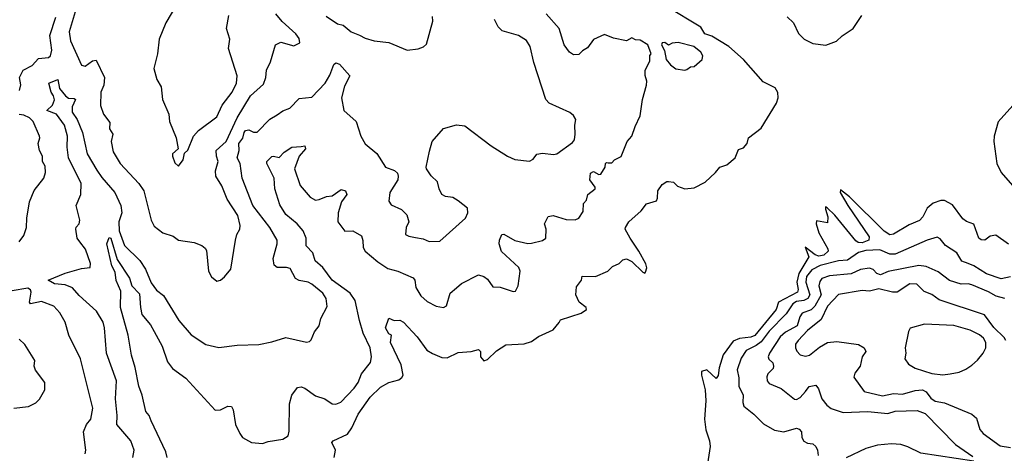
# Model space of a CAD drawing. Extents: x 1690054 to 1842981, y 782881 to 914114.
# Tile 275 of 656: x 1733166 to 1738552, y 876787 to 879163. Entities that reach past the tile are written whole.
import ezdxf

# ---------------------------------------------------------------- set-up
doc = ezdxf.new("R2010")
doc.units = 0

msp = doc.modelspace()

# ---------------------------------------------------------------- linework, layer by layer
at = {"layer": '0CON10XD'}
for points in [[(1734042.6, 879277.4), (1733965.4, 879144.6), (1733929.6, 879055), (1733920.7, 878975), (1733900.6, 878895), (1733917.1, 878835), (1733940, 878795), (1733948.2, 878725), (1733981.4, 878645), (1733986, 878605), (1734021.2, 878515), (1734032.5, 878455), (1734002.7, 878427.3), (1734001.2, 878415), (1734015, 878377.5), (1734035, 878360)], [(1736972.5, 878325), (1736995, 878354.2), (1737035, 878367.5), (1737078.8, 878405), (1737098, 878452), (1737125, 878460), (1737145.7, 878485), (1737153.3, 878515), (1737222, 878568), (1737306.5, 878705), (1737315.5, 878735), (1737313.8, 878763.8), (1737299.1, 878789.1), (1737232.2, 878822.2), (1737125.4, 878945), (1737045.5, 879015), (1736951.9, 879071.9), (1736914.4, 879084.4), (1736891, 879121), (1736704.2, 879234.2)], [(1733164.6, 878775.4), (1733171.8, 878805), (1733165.5, 878845), (1733185, 878885.8), (1733235, 878911.9), (1733269.6, 878950.4), (1733324.5, 878955.5), (1733335, 878963.8), (1733341.8, 878995), (1733331.8, 879075), (1733363.1, 879176.9)], [(1733468.9, 879205), (1733436.8, 879095), (1733443.3, 879046.7), (1733505, 878914), (1733525, 878908.6), (1733565, 878936.9), (1733585, 878940.8), (1733629.5, 878845), (1733625.5, 878804.5), (1733610, 878765), (1733608.3, 878691.7), (1733624.4, 878645), (1733659.7, 878599.7), (1733658, 878565), (1733676, 878535), (1733665.7, 878495), (1733677.9, 878437.9), (1733716.5, 878375), (1733817.1, 878265), (1733845.3, 878225.3), (1733884.4, 878064.4), (1733901.7, 878031.7), (1733950, 877995), (1734005, 877977.5), (1734035, 877955.6), (1734121.3, 877941.3), (1734163.3, 877925), (1734181.2, 877911.2), (1734187.3, 877897.3), (1734198, 877785), (1734215, 877753.8), (1734245, 877730), (1734265, 877736.2), (1734286.8, 877753.2), (1734320.8, 877795), (1734346.5, 877955), (1734353.8, 877986.2), (1734370.6, 878015), (1734372.5, 878035), (1734359.3, 878089.3), (1734300.2, 878180.2), (1734271.7, 878251.7), (1734239.6, 878305), (1734237.7, 878335), (1734252.4, 878385), (1734242.5, 878415), (1734240.4, 878445), (1734295, 878495.4), (1734355, 878625.6), (1734428.5, 878745), (1734500, 878810), (1734512.9, 878845), (1734516.2, 878885), (1734538.1, 878931.9), (1734565, 879024), (1734595, 879039.2), (1734665, 879020), (1734698.8, 879035), (1734695, 879058.8), (1734676.5, 879085), (1734602.7, 879152.7), (1734567.9, 879195)], [(1734035, 878360), (1734060, 878395), (1734068.3, 878431.7), (1734085, 878447.5), (1734116.4, 878523.6), (1734144.6, 878555.4), (1734245, 878629.4), (1734273.9, 878695), (1734329.1, 878765), (1734352, 878815), (1734355.3, 878855), (1734307.9, 879005), (1734315.3, 879055), (1734297.9, 879115), (1734310, 879185)], [(1734705, 878467.9), (1734725, 878470.6), (1734729.2, 878455), (1734694.7, 878415.3), (1734669.2, 878345), (1734700, 878255), (1734755, 878189.6), (1734784.7, 878174.7), (1734805, 878176.7), (1734845, 878193.6), (1734875, 878196.7), (1734925, 878232.5), (1734947.5, 878225), (1734955.5, 878205), (1734926.2, 878163.8), (1734908.7, 878105), (1734906.4, 878055), (1734944.6, 878004.6), (1734988.8, 878005), (1735035, 877978), (1735042.9, 877952.9), (1735044.7, 877914.7), (1735055.5, 877895), (1735125, 877835.2), (1735179.5, 877799.5), (1735235.2, 877785.2), (1735318.4, 877748.4), (1735327.5, 877735), (1735332.1, 877695), (1735359.6, 877649.6), (1735395, 877618.9), (1735445, 877594), (1735485, 877586), (1735501.2, 877595), (1735520, 877665), (1735555.7, 877694.3), (1735582.6, 877717.4), (1735675, 877765.6), (1735705, 877755.7), (1735725, 877740.8), (1735755, 877700), (1735795, 877697.5), (1735865, 877674), (1735877.5, 877675), (1735893.3, 877705), (1735903.8, 877785), (1735895.7, 877805), (1735802.4, 877892.4), (1735789.4, 877935), (1735790.8, 877955), (1735803.8, 877985), (1735815, 877988), (1735875, 877952.2), (1735945, 877936.4), (1735965, 877937.5), (1736026.5, 877953.5), (1736044.4, 877965.6), (1736045.4, 878015.4), (1736036.7, 878045), (1736057.5, 878085), (1736085, 878090), (1736155, 878068.5), (1736205, 878066.2), (1736225, 878074.5), (1736248.3, 878111.7), (1736250, 878155), (1736265.6, 878174.4), (1736274, 878205), (1736314.2, 878235), (1736314.2, 878245), (1736284.1, 878285), (1736288.2, 878321.8), (1736305, 878331.6), (1736334.3, 878314.3), (1736344.5, 878315.5), (1736369.1, 878355), (1736370, 878375), (1736375, 878380.6), (1736385, 878379.1), (1736405, 878378.6), (1736418.8, 878395), (1736456.2, 878413.8), (1736488.6, 878495), (1736514.4, 878525), (1736532.1, 878577.9), (1736560.8, 878635), (1736572.5, 878725), (1736593.9, 878803.9), (1736596, 878826), (1736587, 878857), (1736586.7, 878885), (1736613.3, 878935), (1736613.6, 878966.4), (1736620, 878975), (1736602.5, 879025), (1736559.5, 879049.5), (1736535, 879051.2), (1736515, 879063.3), (1736485, 879046.2), (1736415, 879060.8), (1736365, 879080.5), (1736305, 879054.5), (1736272.2, 879007.8), (1736245, 878992.5), (1736225, 878972.5), (1736195, 878970), (1736172.9, 878985), (1736145, 879024.2), (1736116.7, 879115), (1736046.7, 879195)], [(1734841.8, 879181.8), (1734905, 879140), (1734935, 879131.8), (1734979.2, 879095), (1735025, 879076.9), (1735055, 879060.8), (1735105, 879046.2), (1735185, 879036.7), (1735285, 878996.2), (1735345, 879003.3), (1735375, 879013.8), (1735391.7, 879028.3), (1735426.1, 879153.9), (1735425, 879180)], [(1736204, 878535), (1736202.5, 878585), (1736208.8, 878615), (1736195, 878637.5), (1736175, 878653.3), (1736062.5, 878705), (1736043.3, 878725), (1735977.7, 878927.7), (1735958.6, 879015), (1735938.7, 879048.7), (1735895, 879076), (1735805, 879101.9), (1735783.6, 879123.6), (1735763, 879163)], [(1737365, 879178.9), (1737399.5, 879145), (1737426.6, 879086.6), (1737457.1, 879055), (1737505, 879031.5), (1737575, 879022.2), (1737633.8, 879045), (1737665, 879074.2), (1737725, 879114.2), (1737772.5, 879185)], [(1736805, 878886.2), (1736815, 878890), (1736835, 878903.3), (1736855, 878906.7), (1736900, 878945), (1736902, 878965), (1736892, 878985), (1736853.3, 879015), (1736767.9, 879037.9), (1736735.9, 879034.1), (1736715, 879023.3), (1736695, 879036.7), (1736680, 879035), (1736677.5, 879025), (1736693.9, 878993.9), (1736702, 878945), (1736726, 878915), (1736755, 878892.9), (1736805, 878886.2)], [(1733785.6, 876765), (1733792.2, 876805), (1733773.3, 876855), (1733696.8, 876945), (1733699.6, 876995), (1733689.4, 877085), (1733696, 877185), (1733641.1, 877335), (1733630, 877475), (1733622.7, 877505), (1733586.5, 877565), (1733491.8, 877651.8), (1733455, 877694.1), (1733415, 877710), (1733355.8, 877715), (1733322, 877735), (1733415, 877774.7), (1733505, 877798.9), (1733552.5, 877805), (1733553.8, 877826.2), (1733526.5, 877905), (1733494.7, 877944.7), (1733480.9, 877965), (1733472.5, 878015), (1733474.2, 878025.8), (1733491.2, 878045), (1733495.7, 878064.3), (1733474.3, 878145), (1733500, 878205), (1733501.8, 878265), (1733433.9, 878405), (1733425.6, 878465), (1733426.8, 878525), (1733410.4, 878585), (1733368.2, 878645), (1733314.2, 878665), (1733346.2, 878695), (1733357.4, 878722.6), (1733351.9, 878745), (1733338.6, 878765), (1733326.1, 878815), (1733375, 878834.5), (1733384.7, 878785), (1733416.9, 878745), (1733432.9, 878732.9), (1733465, 878730.8), (1733471.2, 878725), (1733452.8, 878685), (1733453, 878655), (1733480.7, 878615), (1733510, 878545), (1733535, 878427.7), (1733588.8, 878338.8), (1733615, 878297.6), (1733686.2, 878215), (1733718.5, 878145), (1733724.2, 878105), (1733709.2, 878055), (1733709.8, 878005), (1733739.5, 877925), (1733823.7, 877843.7), (1733854.7, 877795), (1733885, 877721.4), (1733915, 877680), (1733952.3, 877652.3), (1734037.1, 877515), (1734105, 877435.7), (1734185, 877382.9), (1734255, 877367.5), (1734355, 877380), (1734475, 877382.9), (1734545, 877397.1), (1734621.7, 877421.7), (1734735, 877396), (1734751.2, 877398.8), (1734760.3, 877409.7), (1734777.9, 877452.1), (1734804.2, 877485), (1734812.9, 877525), (1734848.8, 877591.2), (1734842.2, 877635), (1734824.4, 877665), (1734765, 877713.5), (1734744, 877724), (1734695, 877733.9), (1734675.3, 877745.3), (1734645, 877798.9), (1734625, 877805.4), (1734575.4, 877805.4), (1734558.5, 877818.5), (1734552.1, 877855), (1734574.5, 877935), (1734574.5, 877955), (1734535, 878024.4), (1734441.9, 878145), (1734382.8, 878295), (1734371.3, 878375), (1734354.8, 878405), (1734365.9, 878445), (1734364.1, 878485), (1734386.6, 878513.4), (1734393.6, 878545), (1734401.8, 878555), (1734419.8, 878559.8), (1734445, 878545.6), (1734465, 878546.7), (1734535, 878616.9), (1734575, 878641.5), (1734605, 878663.3), (1734643.1, 878676.9), (1734695, 878730), (1734765, 878738.9), (1734837.3, 878815), (1734862.3, 878857.7), (1734885, 878916.2), (1734895, 878925.8), (1734915, 878919.2), (1734972, 878855), (1734941.9, 878798.1), (1734926.8, 878735), (1734938.9, 878665), (1735006.9, 878605), (1735031.4, 878525), (1735055, 878482), (1735119.4, 878429.4), (1735166.7, 878355), (1735215.6, 878335.6), (1735232.1, 878322.1), (1735237.1, 878305), (1735234.3, 878285), (1735190.5, 878215), (1735185, 878167.5), (1735197.6, 878147.6), (1735255, 878121.9), (1735284.3, 878094.3), (1735294.2, 878055), (1735279.4, 878025), (1735276, 877986), (1735295, 877976), (1735330.6, 877969.4), (1735372.6, 877962.6), (1735406.6, 877946.6), (1735465, 877949.3), (1735604, 878075), (1735618.1, 878105), (1735615, 878129.4), (1735565, 878170), (1735535, 878188.2), (1735494.6, 878194.6), (1735475.6, 878205.6), (1735460, 878235), (1735451.2, 878275), (1735417.6, 878307.6), (1735391.2, 878345), (1735388.8, 878355), (1735407, 878443), (1735423.1, 878495), (1735485, 878566), (1735555, 878587.1), (1735600.9, 878580.9), (1735745, 878471.2), (1735834.3, 878414.3), (1735875, 878396.2), (1735955, 878387.5), (1735975, 878397.5), (1735995, 878426.2), (1736025, 878432), (1736085.7, 878424.3), (1736105, 878428), (1736189.7, 878490.3), (1736200, 878505), (1736204, 878535)], [(1738615, 878711.2), (1738518, 878602), (1738496.3, 878525), (1738493.7, 878495), (1738511.6, 878375), (1738534.8, 878324.8), (1738596.7, 878255)], [(1733163.8, 877946.2), (1733188.9, 877981.1), (1733203.1, 878025), (1733204.7, 878075), (1733220.3, 878165), (1733245, 878227.1), (1733298.9, 878295), (1733306.9, 878325), (1733305, 878360), (1733290.8, 878385), (1733291.2, 878415), (1733274, 878445), (1733266.7, 878485), (1733276.7, 878515), (1733273.8, 878525), (1733240, 878605), (1733220.6, 878625), (1733189.5, 878639.5), (1733162.8, 878642.8)], [(1733973.4, 876765), (1733966.2, 876795), (1733885.4, 876965), (1733874, 876994), (1733855.6, 877015.6), (1733835.6, 877105), (1733817.5, 877155), (1733798, 877258), (1733777.3, 877325), (1733758.6, 877435), (1733717.1, 877585), (1733720, 877675), (1733694.5, 877734.5), (1733689.1, 877779.1), (1733670.6, 877815), (1733643.1, 877935), (1733655, 877968.8), (1733665, 877965.8), (1733699.3, 877849.3), (1733767.3, 877747.3), (1733780, 877705), (1733821.2, 877661.2), (1733826.4, 877585), (1733835, 877548.1), (1733881.1, 877491.1), (1733901.3, 877455), (1733944.8, 877375), (1733975, 877288.6), (1734001.1, 877251.1), (1734075, 877198.9), (1734235, 877024.4), (1734265, 877025.5), (1734305, 877045.5), (1734325, 877042.9), (1734334.6, 877024.6), (1734346.4, 876945), (1734369.6, 876895), (1734385, 876873.6), (1734435, 876845.8), (1734495, 876840.8), (1734525, 876851.2), (1734605, 876864), (1734635, 876883.8), (1734640.9, 876909.1), (1734642.3, 877057.7), (1734655, 877106), (1734685, 877147.1), (1734705, 877151.4), (1734725, 877144.3), (1734785, 877101.5), (1734835, 877085.6), (1734875, 877057.8), (1734895, 877056.5), (1734922.4, 877067.6), (1734995.8, 877144.2), (1735017.1, 877175), (1735035, 877222.9), (1735084.5, 877285.5), (1735090.9, 877315), (1735082.7, 877365), (1735045.8, 877445.8), (1735024.8, 877514.8), (1735001.1, 877625), (1734973.5, 877665), (1734876.2, 877736.2), (1734825, 877804.7), (1734781.6, 877841.6), (1734770, 877885), (1734733, 877923), (1734733.9, 877965), (1734717.5, 878005), (1734684, 878044), (1734622.7, 878095), (1734588.3, 878148.3), (1734561.9, 878235), (1734557.5, 878295), (1734518.6, 878375), (1734517.1, 878385), (1734545, 878413.1), (1734555, 878415.7), (1734585, 878407.3), (1734612.8, 878437.2), (1734655, 878464.1), (1734705, 878467.9)], [(1734885.7, 876765), (1734892.9, 876805), (1734874.3, 876845.7), (1734880, 876855), (1734958.4, 876891.6), (1734982.7, 876927.3), (1735018.1, 877001.9), (1735082.6, 877095), (1735139.6, 877150.4), (1735185, 877174.5), (1735239.5, 877190.5), (1735257.3, 877202.7), (1735263.1, 877215), (1735252.6, 877272.6), (1735193.9, 877395), (1735200, 877435), (1735185, 877441.2), (1735166.2, 877475), (1735185, 877527.5), (1735213.9, 877513.9), (1735245, 877516), (1735265, 877506.2), (1735340.6, 877425), (1735393, 877353), (1735425, 877333.2), (1735475, 877312.7), (1735505, 877311.1), (1735565, 877338.9), (1735635, 877345.8), (1735675, 877356.2), (1735686.7, 877345), (1735686.2, 877315), (1735705, 877294), (1735725, 877300.8), (1735775, 877349.2), (1735825, 877382), (1735925, 877387.5), (1735965, 877399.2), (1736003.6, 877426.4), (1736085, 877464.2), (1736117, 877503), (1736125, 877517.5), (1736237.5, 877555), (1736266.7, 877575), (1736263.8, 877585), (1736226, 877615), (1736208, 877655), (1736211.2, 877698.8), (1736238.8, 877735), (1736242.7, 877757.3), (1736316.2, 877755), (1736382.5, 877785), (1736409.5, 877810.5), (1736445, 877826.2), (1736465, 877846.2), (1736485, 877852.5), (1736515, 877838.5), (1736575, 877780), (1736585, 877774.2), (1736590, 877780), (1736596.8, 877803.2), (1736590.4, 877825), (1736553.6, 877895), (1736505.3, 877965), (1736478.5, 878015), (1736480, 878025), (1736498.5, 878055), (1736565.5, 878115), (1736595, 878154), (1736649.1, 878170.9), (1736655.6, 878184.4), (1736657.1, 878225), (1736680.3, 878259.7), (1736705, 878276.2), (1736715, 878276.2), (1736741.7, 878271.7), (1736765, 878250), (1736805, 878235.8), (1736855, 878240.6), (1736915, 878273.1), (1736972.5, 878325)], [(1738575, 877933.6), (1738505, 877981.4), (1738475, 877976.8), (1738445, 877955.5), (1738425, 877955.8), (1738412.9, 877965), (1738385, 878042), (1738345, 878057.1), (1738325, 878071.5), (1738267.8, 878147.8), (1738225, 878171.2), (1738205, 878171.5), (1738162.3, 878157.7), (1738130.4, 878129.6), (1738106.8, 878083.2), (1738087.2, 878062.8), (1738031.1, 878038.9), (1737945, 877987.1), (1737925, 877983.3), (1737893.9, 878003.9), (1737705, 878192.5), (1737655, 878230), (1737653.8, 878215), (1737696, 878145), (1737813, 877973), (1737810.4, 877955), (1737775, 877940.7), (1737752.7, 877942.7), (1737740.4, 877950.4), (1737625, 878091.9), (1737582.5, 878132.5)], [(1737582.5, 878132.5), (1737573.6, 878136.4), (1737573.3, 878125), (1737587, 878083), (1737585, 878050), (1737525, 878060), (1737522.5, 878045), (1737538, 877995), (1737586.9, 877906.9), (1737587.5, 877895), (1737565, 877873.2), (1737536.9, 877866.9), (1737516.7, 877875), (1737463.3, 877916.7), (1737483.2, 877863.2), (1737427.2, 877772.8), (1737416.3, 877725), (1737424.5, 877685), (1737420.5, 877669.5), (1737315.8, 877615), (1737303.3, 877575), (1737187.7, 877432.3), (1737165, 877423.6), (1737103.2, 877416.8), (1737069.4, 877400.6), (1737013.6, 877326.4), (1736991.4, 877255), (1736986.8, 877213.2), (1736975, 877197.5), (1736925, 877244.3), (1736895, 877235.7), (1736894.7, 877215.3), (1736915.4, 877135), (1736919.1, 877075), (1736911.4, 876975), (1736918.8, 876915), (1736940, 876855), (1736943.5, 876825), (1736925.3, 876705)], [(1738585, 877754.4), (1738535, 877742.1), (1738455, 877769.7), (1738385, 877813.9), (1738353.4, 877826.6), (1738319.1, 877839.1), (1738291.4, 877885), (1738229.4, 877925), (1738201.4, 877961.4), (1738185, 877970.6), (1738130, 877955), (1737955, 877877.9), (1737925, 877878.9), (1737871.8, 877901.8), (1737795, 877899), (1737755, 877886.4), (1737695, 877844.3), (1737645, 877841.1), (1737545, 877816.8), (1737498.5, 877791.5), (1737470.6, 877755), (1737465.4, 877725), (1737487.3, 877655), (1737477.2, 877635), (1737455.9, 877624.1), (1737415, 877618), (1737395, 877606.7), (1737358.6, 877551.4), (1737265, 877456), (1737221.3, 877398.7), (1737195, 877377), (1737139.6, 877350.4), (1737111.6, 877308.4), (1737090, 877245), (1737099.8, 877199.8), (1737100.4, 877155), (1737123.3, 877105), (1737121.1, 877065), (1737127.5, 877045), (1737182.4, 877002.4), (1737235, 876949.6), (1737294.8, 876914.8), (1737345, 876904.2), (1737415, 876925.6), (1737429.7, 876919.7), (1737442, 876905), (1737444.4, 876874.4), (1737454.5, 876854.5), (1737475, 876843.3), (1737505, 876838.9), (1737521.8, 876825), (1737530.9, 876805), (1737533.3, 876775)], [(1738555, 877635.5), (1738507.1, 877647.1), (1738465, 877671.7), (1738375, 877710.3), (1738355, 877715.3), (1738315, 877713.3), (1738252.9, 877732.9), (1738190.7, 877780.7), (1738125, 877810.6), (1738085, 877815.6), (1737916.6, 877783.4), (1737875, 877765.4), (1737855, 877771.8), (1737833.9, 877793.9), (1737815, 877801.6), (1737765.7, 877794.3), (1737715, 877770.2), (1737595, 877758.8), (1737554.6, 877745), (1737542.2, 877727.8), (1737537.5, 877705), (1737549.5, 877655), (1737515, 877592.6), (1737495, 877573.7), (1737446.5, 877555), (1737433.9, 877535), (1737418.2, 877485), (1737355, 877450.5), (1737325.9, 877425), (1737267.3, 877335), (1737260.9, 877315), (1737263.8, 877303.8), (1737285, 877282.5), (1737289.6, 877265), (1737288, 877252), (1737258.1, 877221.9), (1737253.2, 877206.8), (1737254.6, 877185), (1737265, 877169.6), (1737331.7, 877141.7), (1737405, 877083.3), (1737415, 877081.8), (1737435, 877092.3), (1737464.4, 877125.6), (1737485, 877153.6), (1737520.6, 877160.6), (1737535, 877141.2), (1737553.8, 877085), (1737581.2, 877051.2), (1737605, 877031.8), (1737671, 877011), (1737805, 877016.6), (1737915, 877005.6), (1737955, 877017.4), (1738075, 877021.8), (1738119.1, 877005), (1738285, 876836.4), (1738379.3, 876769.3)], [(1738559.5, 877405), (1738551.5, 877421.5), (1738495, 877476.8), (1738443.1, 877545), (1738195, 877628.6), (1738155, 877656.4), (1738113.8, 877673.8), (1738074.1, 877714.1), (1738035, 877714.7), (1737965, 877670.2), (1737940.1, 877670.1), (1737865, 877688.2), (1737815, 877675.9), (1737775, 877678.8), (1737645, 877657.5), (1737585, 877593.1), (1737550.1, 877519.9), (1737475, 877459.5), (1737423.5, 877405), (1737410.4, 877385), (1737409.5, 877365), (1737416.4, 877346.4), (1737435, 877327.5), (1737465, 877319.4), (1737485.4, 877324.6), (1737541.1, 877368.9), (1737585.5, 877394.5), (1737635, 877398.8), (1737755, 877383.8), (1737784.4, 877365), (1737794, 877345), (1737773.8, 877315), (1737764.2, 877265), (1737735, 877225.8), (1737729.1, 877205), (1737785.7, 877125), (1737885, 877101.6), (1737945, 877114.8), (1737995, 877112.1), (1738065, 877131), (1738105, 877134.3), (1738123.6, 877123.6), (1738149.8, 877089.8), (1738172.9, 877072.9), (1738225, 877063.8), (1738375, 877001.1), (1738399.3, 876979.3), (1738417.4, 876917.4), (1738435.6, 876895), (1738529.1, 876829.1), (1738585, 876818.9)], [(1733524, 876785), (1733527.5, 876805), (1733515.7, 876905), (1733530.8, 876945), (1733555.6, 876975), (1733565.5, 877035), (1733498.9, 877305), (1733434.7, 877434.7), (1733415, 877506.2), (1733385, 877556), (1733352.4, 877592.4), (1733285, 877618.9), (1733225, 877605.8), (1733220, 877615), (1733229, 877669), (1733225, 877682.9), (1733210.9, 877690.9), (1733125, 877677.8)], [(1738215, 877217.2), (1738255, 877223), (1738305, 877232.5), (1738341.7, 877248.3), (1738375, 877269.3), (1738405, 877297.7), (1738436.1, 877335), (1738451.1, 877365), (1738450.3, 877395), (1738438.5, 877418.5), (1738416.7, 877436.7), (1738365, 877462.5), (1738275, 877488.2), (1738114.5, 877495.5), (1738037, 877473), (1738027.5, 877455), (1738010, 877365), (1738013.3, 877335), (1738008.6, 877305), (1738027.3, 877275), (1738065, 877252.8), (1738155.8, 877225), (1738215, 877217.2)], [(1733135, 877034), (1733215, 877043.3), (1733255, 877063.3), (1733275, 877083.3), (1733304, 877135), (1733303.8, 877175), (1733252.6, 877242.6), (1733245.7, 877265), (1733248.6, 877295), (1733193.6, 877383.6), (1733163.2, 877413.2)], [(1738385.8, 876745), (1738095, 876787.4), (1738025, 876823.2), (1737985, 876834.8), (1737935, 876838.5), (1737857.7, 876832.3), (1737795, 876814.3), (1737686.9, 876763.1)]]:
    msp.add_lwpolyline(points, dxfattribs=at)

doc.saveas('drawing.dxf')
